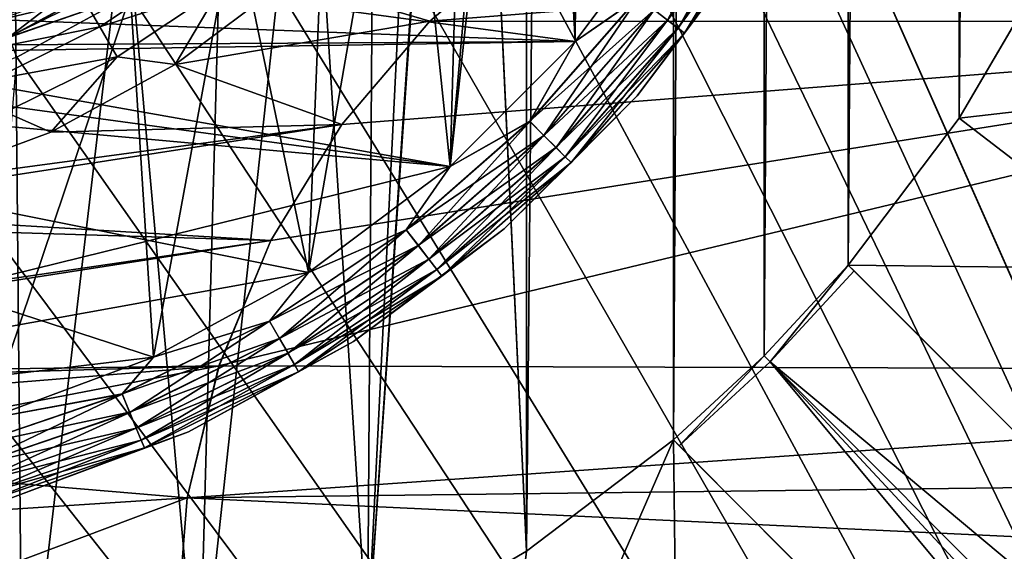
# Model space of a CAD drawing. Header units: metres. Extents: x -205 to 205, y -104 to 104.
# Tile 258 of 656: x -91.22 to -85.24, y -45.46 to -42.24. Entities that reach past the tile are written whole.
import ezdxf

# ---------------------------------------------------------------- set-up
doc = ezdxf.new("R2010")
doc.units = ezdxf.units.M
doc.layers.add('solid_01_2-CONSUMER_EHM_BOX_SW0001', color=7, linetype='CONTINUOUS')

msp = doc.modelspace()

# ---------------------------------------------------------------- linework, layer by layer
at = {"layer": 'solid_01_2-CONSUMER_EHM_BOX_SW0001'}
for points in [[(-200.010849, -74.958488), (-200.010773, 75.041512), (-0.010778, 75.04142)], [(-0.010849, -74.95858), (-200.010849, -74.958488), (-0.010778, 75.04142)], [(-88.001671, 37.540459, 75), (-76.416145, -63.561199, 75), (-76.402473, 63.637558, 75)], [(-88.129257, 45.539631, 63.099998), (-88.139046, -45.460751, 63.099998), (-88.512413, -37.459469, 63.099998)], [(-88.129257, 45.539631, 63.099998), (-87.237602, 44.865215, 63.099998), (-88.139046, -45.460751, 63.099998)], [(-87.237602, 44.865215, 63.099998), (-87.247238, -44.786526, 63.099998), (-88.139046, -45.460751, 63.099998)], [(-87.237602, 44.865215, 63.099998), (-86.686348, 44.355812, 63.099998), (-87.247238, -44.786526, 63.099998)], [(-86.695869, -44.277241, 63.099998), (-87.247238, -44.786526, 63.099998), (-86.686348, 44.355812, 63.099998)], [(-86.695869, -44.277241, 63.099998), (-86.686348, 44.355812, 63.099998), (-86.177017, 43.804478, 63.099998)], [(-86.695869, -44.277241, 63.099998), (-86.177017, 43.804478, 63.099998), (-86.186432, -43.726017, 63.099998)], [(-86.177017, 43.804478, 63.099998), (-85.502731, 42.912727, 63.099998), (-86.186432, -43.726017, 63.099998)], [(-85.502731, 42.912727, 63.099998), (-85.511948, -42.834408, 63.099998), (-86.186432, -43.726017, 63.099998)], [(-85.502731, 42.912727, 63.099998), (-84.938103, 41.948387, 63.099998), (-85.511948, -42.834408, 63.099998)], [(-88.012413, -37.459538, 46), (-87.831703, 42.450565, 46), (-87.843849, -42.369694, 46)], [(-87.843849, -42.369694, 46), (-87.831703, 42.450565, 46), (-87.189514, 41.591759, 46)], [(-84.938103, 41.948387, 63.099998), (-84.947113, -41.870193, 63.099998), (-85.511948, -42.834408, 63.099998)], [(-87.201408, -41.511066, 46), (-87.843849, -42.369694, 46), (-87.189514, 41.591759, 46)], [(-88.001671, 37.540459, 75), (-88.012413, -37.459538, 75), (-76.416145, -63.561199, 75)], [(-89.103424, -46.025314, 63.099998), (-88.576698, -38.250904, 63.099998), (-88.512413, -37.459469, 63.099998)], [(-89.103424, -46.025314, 63.099998), (-88.512413, -37.459469, 63.099998), (-88.139046, -45.460751, 63.099998)], [(-88.06736, -38.234272, 46), (-88.012413, -37.459538, 46), (-87.843849, -42.369694, 46)], [(-88.012413, -37.459538, 75), (-88.06736, -38.234272, 75), (-76.416145, -63.561199, 75)], [(-88.06736, -38.234272, 46), (-87.843849, -42.369694, 46), (-88.603088, -43.128716, 46)], [(-88.23317, -39.00135, 46), (-88.06736, -38.234272, 46), (-88.603088, -43.128716, 46)], [(-88.06736, -38.234272, 75), (-88.23317, -39.00135, 75), (-76.416145, -63.561199, 75)], [(-89.103424, -46.025314, 63.099998), (-88.757347, -39.004517, 63.099998), (-88.576698, -38.250904, 63.099998)], [(-89.103424, -46.025314, 63.099998), (-89.058708, -39.728828, 63.099998), (-88.757347, -39.004517, 63.099998)], [(-88.507744, -39.739826, 46), (-88.23317, -39.00135, 46), (-88.603088, -43.128716, 46)], [(-88.23317, -39.00135, 75), (-88.507744, -39.739826, 75), (-76.416145, -63.561199, 75)], [(-89.103424, -46.025314, 63.099998), (-89.467743, -40.398258, 63.099998), (-89.058708, -39.728828, 63.099998)], [(-88.884354, -40.430462, 46), (-88.507744, -39.739826, 46), (-88.603088, -43.128716, 46)], [(-88.507744, -39.739826, 75), (-88.884354, -40.430462, 75), (-76.416145, -63.561199, 75)], [(-90.127769, -46.472862, 63.099998), (-89.97818, -40.993992, 63.099998), (-89.467743, -40.398258, 63.099998)], [(-90.127769, -46.472862, 63.099998), (-89.467743, -40.398258, 63.099998), (-89.103424, -46.025314, 63.099998)], [(-88.884354, -40.430462, 46), (-88.603088, -43.128716, 46), (-89.461899, -43.770912, 46)], [(-89.355461, -41.060112, 46), (-88.884354, -40.430462, 46), (-89.461899, -43.770912, 46)], [(-88.884354, -40.430462, 75), (-89.355461, -41.060112, 75), (-76.416145, -63.561199, 75)], [(-90.127769, -46.472862, 63.099998), (-90.574059, -41.504257, 63.099998), (-89.97818, -40.993992, 63.099998)], [(-89.912239, -41.616726, 46), (-89.355461, -41.060112, 46), (-89.461899, -43.770912, 46)], [(-89.355461, -41.060112, 75), (-89.912239, -41.616726, 75), (-76.416145, -63.561199, 75)], [(-87.282303, -42.240696, 55.146633), (-87.36451, -42.177601, 55.067051), (-86.80117, -41.33477, 55.067051)], [(-87.282303, -42.240696, 46.146633), (-87.36451, -42.177601, 46.067051), (-86.80117, -41.33477, 46.067051)], [(-86.711433, -41.386593, 55.146633), (-87.282303, -42.240696, 55.146633), (-86.80117, -41.33477, 55.067051)], [(-86.711433, -41.386593, 46.146633), (-87.282303, -42.240696, 46.146633), (-86.80117, -41.33477, 46.067051)], [(-87.364868, -42.177326, 56.933208), (-87.2826, -42.240471, 56.853737), (-86.711754, -41.38641, 56.853737)], [(-87.364868, -42.177326, 47.933208), (-87.2826, -42.240471, 47.853737), (-86.711754, -41.38641, 47.853737)], [(-86.711754, -41.38641, 56.853737), (-87.2826, -42.240471, 56.853737), (-86.642845, -41.426208, 56.750114)], [(-86.711754, -41.38641, 47.853737), (-87.2826, -42.240471, 47.853737), (-86.642845, -41.426208, 47.750114)], [(-87.219261, -42.289085, 55.25034), (-87.282303, -42.240696, 55.146633), (-86.711433, -41.386593, 55.146633)], [(-87.219261, -42.289085, 46.25034), (-87.282303, -42.240696, 46.146633), (-86.711433, -41.386593, 46.146633)], [(-86.642616, -41.426338, 55.25034), (-87.219261, -42.289085, 55.25034), (-86.711433, -41.386593, 55.146633)], [(-86.642616, -41.426338, 46.25034), (-87.219261, -42.289085, 46.25034), (-86.711433, -41.386593, 46.146633)], [(-87.2826, -42.240471, 56.853737), (-87.219467, -42.288925, 56.750114), (-86.642845, -41.426208, 56.750114)], [(-87.2826, -42.240471, 47.853737), (-87.219467, -42.288925, 47.750114), (-86.642845, -41.426208, 47.750114)], [(-86.642845, -41.426208, 56.750114), (-87.219467, -42.288925, 56.750114), (-86.599533, -41.451221, 56.62941)], [(-86.642845, -41.426208, 47.750114), (-87.219467, -42.288925, 47.750114), (-86.599533, -41.451221, 47.62941)], [(-87.219467, -42.288925, 56.750114), (-87.179794, -42.319378, 56.62941), (-86.599533, -41.451221, 56.62941)], [(-87.219467, -42.288925, 47.750114), (-87.179794, -42.319378, 47.62941), (-86.599533, -41.451221, 47.62941)], [(-87.179688, -42.319462, 55.371098), (-87.219261, -42.289085, 55.25034), (-86.642616, -41.426338, 55.25034)], [(-87.179688, -42.319462, 46.371098), (-87.219261, -42.289085, 46.25034), (-86.642616, -41.426338, 46.25034)], [(-86.599533, -41.451221, 56.62941), (-87.179794, -42.319378, 56.62941), (-86.782997, -41.78484, 56.5)], [(-86.599533, -41.451221, 47.62941), (-87.179794, -42.319378, 47.62941), (-86.782997, -41.78484, 47.5)], [(-86.599419, -41.45129, 55.371098), (-87.179688, -42.319462, 55.371098), (-86.642616, -41.426338, 55.25034)], [(-86.599419, -41.45129, 46.371098), (-87.179688, -42.319462, 46.371098), (-86.642616, -41.426338, 46.25034)], [(-86.599419, -41.45129, 55.371098), (-86.782997, -41.78484, 55.5), (-87.179688, -42.319462, 55.371098)], [(-86.599419, -41.45129, 46.371098), (-86.782997, -41.78484, 46.5), (-87.179688, -42.319462, 46.371098)], [(-91.968353, -42.214363, 48), (-87.843849, -42.369694, 48), (-87.201408, -41.511066, 48)], [(-91.968353, -42.214363, 57), (-87.843849, -42.369694, 57), (-87.201408, -41.511066, 57)], [(-91.197601, -46.796974, 63.099998), (-91.243607, -41.913101, 63.099998), (-90.574059, -41.504257, 63.099998)], [(-87.201408, -41.511066, 55), (-87.843849, -42.369694, 55), (-91.242851, -41.913986, 55)], [(-91.197601, -46.796974, 63.099998), (-90.574059, -41.504257, 63.099998), (-90.127769, -46.472862, 63.099998)], [(-87.460655, -42.103802, 47.983097), (-87.201408, -41.511066, 48), (-87.843849, -42.369694, 48)], [(-87.460655, -42.103802, 56.983097), (-87.201408, -41.511066, 57), (-87.843849, -42.369694, 57)], [(-87.460258, -42.104107, 55.017036), (-87.843849, -42.369694, 55), (-87.201408, -41.511066, 55)], [(-87.460258, -42.104107, 46.017036), (-87.843849, -42.369694, 46), (-87.201408, -41.511066, 46)], [(-90.542023, -42.087662, 46), (-89.912239, -41.616726, 46), (-90.403862, -44.28421, 46)], [(-89.912239, -41.616726, 75), (-90.542023, -42.087662, 75), (-76.416145, -63.561199, 75)], [(-89.912239, -41.616726, 46), (-89.461899, -43.770912, 46), (-90.403862, -44.28421, 46)], [(-89.584953, -41.994724, 13.5), (-88.725357, -42.247078, 13.5), (-88.098137, -41.713108, 13.5)], [(-88.725388, -42.247112, 3.5), (-88.098892, -41.712189, 3.5), (-88.725357, -42.247078, 13.5)], [(-88.725388, -42.247112, 3.5), (-81.927116, -41.713097, 3.5), (-88.098892, -41.712189, 3.5)], [(-88.725388, -42.247112, 3.5), (-81.300781, -42.248188, 3.5), (-81.927116, -41.713097, 3.5)], [(-88.098892, -41.712189, 3.5), (-88.098137, -41.713108, 13.5), (-88.725357, -42.247078, 13.5)], [(-87.179794, -42.319378, 56.62941), (-87.467163, -42.698502, 56.5), (-86.782997, -41.78484, 56.5)], [(-86.782997, -41.78484, 55.5), (-86.782997, -41.78484, 56.5), (-87.467163, -42.698502, 56.5)], [(-87.467163, -42.698502, 55.5), (-86.782997, -41.78484, 55.5), (-87.467163, -42.698502, 56.5)], [(-87.179688, -42.319462, 55.371098), (-86.782997, -41.78484, 55.5), (-87.467163, -42.698502, 55.5)], [(-87.179794, -42.319378, 47.62941), (-87.467163, -42.698502, 47.5), (-86.782997, -41.78484, 47.5)], [(-86.782997, -41.78484, 46.5), (-86.782997, -41.78484, 47.5), (-87.467163, -42.698502, 47.5)], [(-87.467163, -42.698502, 46.5), (-86.782997, -41.78484, 46.5), (-87.467163, -42.698502, 47.5)], [(-87.179688, -42.319462, 46.371098), (-86.782997, -41.78484, 46.5), (-87.467163, -42.698502, 46.5)], [(-91.282082, -42.34433, 45.982964), (-91.332214, -42.234528, 45.932949), (-90.674736, -41.875645, 45.932949)], [(-90.609497, -41.977196, 45.982964), (-91.282082, -42.34433, 45.982964), (-90.674736, -41.875645, 45.932949)], [(-90.824554, -42.115788, 13.717749), (-90.729637, -42.280247, 13.598642), (-90.124115, -41.875774, 13.598642)], [(-90.124115, -41.875774, 13.598642), (-90.729637, -42.280247, 13.598642), (-89.995293, -42.043705, 13.524823)], [(-84.947113, -41.870193, 63.099998), (-84.947113, -41.870193, 69.5), (-85.511948, -42.834408, 69.5)], [(-83.646706, -42.621449, 69.5), (-85.511948, -42.834408, 69.5), (-84.947113, -41.870193, 69.5)], [(-85.511948, -42.834408, 63.099998), (-84.947113, -41.870193, 63.099998), (-85.511948, -42.834408, 69.5)], [(-92.297729, -46.993137, 63.099998), (-91.243607, -41.913101, 63.099998), (-91.197601, -46.796974, 63.099998)], [(-87.843849, -42.369694, 55), (-91.968353, -42.214359, 55), (-91.242851, -41.913986, 55)], [(-91.561729, -42.17001, 14.065914), (-91.516083, -42.280254, 13.87616), (-90.903831, -41.978436, 13.87616)], [(-90.903831, -41.978436, 13.87616), (-91.516083, -42.280254, 13.87616), (-90.824554, -42.115788, 13.717749)], [(-91.281876, -42.344791, 75.016899), (-90.609222, -41.977619, 75.016899), (-91.332024, -42.23494, 75.066788)], [(-90.609497, -41.977196, 45.982964), (-90.542023, -42.087662, 46), (-91.282082, -42.34433, 45.982964)], [(-91.281876, -42.344791, 75.016899), (-90.542023, -42.087662, 75), (-90.609222, -41.977619, 75.016899)], [(-89.584953, -41.994724, 13.5), (-90.271988, -42.508472, 13.5), (-88.725357, -42.247078, 13.5)], [(-89.995293, -42.043705, 13.524823), (-90.271988, -42.508472, 13.5), (-89.584953, -41.994724, 13.5)], [(-90.729637, -42.280247, 13.598642), (-90.62384, -42.463554, 13.524823), (-89.995293, -42.043705, 13.524823)], [(-89.995293, -42.043705, 13.524823), (-90.62384, -42.463554, 13.524823), (-90.271988, -42.508472, 13.5)], [(-91.516083, -42.280254, 13.87616), (-91.455421, -42.426781, 13.717749), (-90.824554, -42.115788, 13.717749)], [(-90.824554, -42.115788, 13.717749), (-91.455421, -42.426781, 13.717749), (-90.729637, -42.280247, 13.598642)], [(-90.542023, -42.087662, 46), (-90.403862, -44.28421, 46), (-91.410973, -44.658325, 46)], [(-91.232765, -42.464073, 46), (-90.542023, -42.087662, 46), (-91.410973, -44.658325, 46)], [(-91.282082, -42.34433, 45.982964), (-90.542023, -42.087662, 46), (-91.232765, -42.464073, 46)], [(-91.281876, -42.344791, 75.016899), (-91.232765, -42.464073, 75), (-90.542023, -42.087662, 75)], [(-90.542023, -42.087662, 75), (-91.232765, -42.464073, 75), (-76.416145, -63.561199, 75)], [(-87.460655, -42.103802, 47.983097), (-87.843849, -42.369694, 48), (-88.118729, -42.853973, 47.983097)], [(-87.460655, -42.103802, 56.983097), (-87.843849, -42.369694, 57), (-88.118729, -42.853973, 56.983097)], [(-87.460655, -42.103802, 56.983097), (-88.118729, -42.853973, 56.983097), (-87.364868, -42.177326, 56.933208)], [(-87.460655, -42.103802, 47.983097), (-88.118729, -42.853973, 47.983097), (-87.364868, -42.177326, 47.933208)], [(-87.460258, -42.104107, 55.017036), (-88.118378, -42.854332, 55.017036), (-87.843849, -42.369694, 55)], [(-88.033035, -42.939693, 55.067051), (-88.118378, -42.854332, 55.017036), (-87.460258, -42.104107, 55.017036)], [(-87.460258, -42.104107, 46.017036), (-88.118378, -42.854332, 46.017036), (-87.843849, -42.369694, 46)], [(-88.033035, -42.939693, 46.067051), (-88.118378, -42.854332, 46.017036), (-87.460258, -42.104107, 46.017036)], [(-87.36451, -42.177601, 55.067051), (-88.033035, -42.939693, 55.067051), (-87.460258, -42.104107, 55.017036)], [(-87.36451, -42.177601, 46.067051), (-88.033035, -42.939693, 46.067051), (-87.460258, -42.104107, 46.017036)], [(-88.118729, -42.853973, 56.983097), (-88.033356, -42.939373, 56.933208), (-87.364868, -42.177326, 56.933208)], [(-88.118729, -42.853973, 47.983097), (-88.033356, -42.939373, 47.933208), (-87.364868, -42.177326, 47.933208)], [(-87.364868, -42.177326, 56.933208), (-88.033356, -42.939373, 56.933208), (-87.2826, -42.240471, 56.853737)], [(-87.364868, -42.177326, 47.933208), (-88.033356, -42.939373, 47.933208), (-87.2826, -42.240471, 47.853737)], [(-87.95977, -43.012978, 55.146633), (-88.033035, -42.939693, 55.067051), (-87.36451, -42.177601, 55.067051)], [(-87.95977, -43.012978, 46.146633), (-88.033035, -42.939693, 46.067051), (-87.36451, -42.177601, 46.067051)], [(-87.282303, -42.240696, 55.146633), (-87.95977, -43.012978, 55.146633), (-87.36451, -42.177601, 55.067051)], [(-87.282303, -42.240696, 46.146633), (-87.95977, -43.012978, 46.146633), (-87.36451, -42.177601, 46.067051)], [(-87.843849, -42.369694, 55), (-92.730797, -42.397282, 55), (-91.968353, -42.214359, 55)], [(-91.968353, -42.214363, 48), (-92.730797, -42.397282, 48), (-87.843849, -42.369694, 48)], [(-91.968353, -42.214363, 57), (-92.730797, -42.397282, 57), (-87.843849, -42.369694, 57)], [(-90.271988, -42.508472, 13.5), (-89.259529, -42.874142, 13.5), (-88.725357, -42.247078, 13.5)], [(-90.006424, -44.336876, 3.5), (-79.179771, -44.369812, 3.5), (-81.300781, -42.248188, 3.5)], [(-90.006424, -44.336876, 3.5), (-81.300781, -42.248188, 3.5), (-89.691048, -43.575806, 3.5)], [(-89.691048, -43.575806, 3.5), (-81.300781, -42.248188, 3.5), (-89.260498, -42.873451, 3.5)], [(-89.260498, -42.873451, 3.5), (-81.300781, -42.248188, 3.5), (-88.725388, -42.247112, 3.5)], [(-89.260498, -42.873451, 3.5), (-88.725388, -42.247112, 3.5), (-89.259529, -42.874142, 13.5)], [(-88.725388, -42.247112, 3.5), (-88.725357, -42.247078, 13.5), (-89.259529, -42.874142, 13.5)], [(-88.033356, -42.939373, 56.933208), (-87.960037, -43.012714, 56.853737), (-87.2826, -42.240471, 56.853737)], [(-88.033356, -42.939373, 47.933208), (-87.960037, -43.012714, 47.853737), (-87.2826, -42.240471, 47.853737)], [(-87.2826, -42.240471, 56.853737), (-87.960037, -43.012714, 56.853737), (-87.219467, -42.288925, 56.750114)], [(-87.2826, -42.240471, 47.853737), (-87.960037, -43.012714, 47.853737), (-87.219467, -42.288925, 47.750114)], [(-87.903587, -43.06918, 55.25034), (-87.95977, -43.012978, 55.146633), (-87.282303, -42.240696, 55.146633)], [(-87.903587, -43.06918, 46.25034), (-87.95977, -43.012978, 46.146633), (-87.282303, -42.240696, 46.146633)], [(-87.219261, -42.289085, 55.25034), (-87.903587, -43.06918, 55.25034), (-87.282303, -42.240696, 55.146633)], [(-87.219261, -42.289085, 46.25034), (-87.903587, -43.06918, 46.25034), (-87.282303, -42.240696, 46.146633)], [(-91.455421, -42.426781, 13.717749), (-91.382774, -42.602226, 13.598642), (-90.729637, -42.280247, 13.598642)], [(-90.729637, -42.280247, 13.598642), (-91.382774, -42.602226, 13.598642), (-90.62384, -42.463554, 13.524823)], [(-87.960037, -43.012714, 56.853737), (-87.90377, -43.068996, 56.750114), (-87.219467, -42.288925, 56.750114)], [(-87.960037, -43.012714, 47.853737), (-87.90377, -43.068996, 47.750114), (-87.219467, -42.288925, 47.750114)], [(-87.219467, -42.288925, 56.750114), (-87.90377, -43.068996, 56.750114), (-87.179794, -42.319378, 56.62941)], [(-87.219467, -42.288925, 47.750114), (-87.90377, -43.068996, 47.750114), (-87.179794, -42.319378, 47.62941)], [(-87.868317, -43.104462, 55.371098), (-87.903587, -43.06918, 55.25034), (-87.219261, -42.289085, 55.25034)], [(-87.868317, -43.104462, 46.371098), (-87.903587, -43.06918, 46.25034), (-87.219261, -42.289085, 46.25034)], [(-87.179688, -42.319462, 55.371098), (-87.868317, -43.104462, 55.371098), (-87.219261, -42.289085, 55.25034)], [(-87.179688, -42.319462, 46.371098), (-87.868317, -43.104462, 46.371098), (-87.219261, -42.289085, 46.25034)], [(-93.513123, -42.458752, 48), (-88.603088, -43.128716, 48), (-87.843849, -42.369694, 48)], [(-92.730797, -42.397282, 48), (-93.513123, -42.458752, 48), (-87.843849, -42.369694, 48)], [(-93.513123, -42.458752, 57), (-88.603088, -43.128716, 57), (-87.843849, -42.369694, 57)], [(-92.730797, -42.397282, 57), (-93.513123, -42.458752, 57), (-87.843849, -42.369694, 57)], [(-87.843849, -42.369694, 55), (-88.603088, -43.128716, 55), (-92.730797, -42.397282, 55)], [(-88.118729, -42.853973, 47.983097), (-87.843849, -42.369694, 48), (-88.603088, -43.128716, 48)], [(-88.118729, -42.853973, 56.983097), (-87.843849, -42.369694, 57), (-88.603088, -43.128716, 57)], [(-88.118378, -42.854332, 55.017036), (-88.603088, -43.128716, 55), (-87.843849, -42.369694, 55)], [(-88.118378, -42.854332, 46.017036), (-88.603088, -43.128716, 46), (-87.843849, -42.369694, 46)], [(-87.90377, -43.068996, 56.750114), (-87.868408, -43.104366, 56.62941), (-87.179794, -42.319378, 56.62941)], [(-87.90377, -43.068996, 47.750114), (-87.868408, -43.104366, 47.62941), (-87.179794, -42.319378, 47.62941)], [(-87.179794, -42.319378, 56.62941), (-87.868408, -43.104366, 56.62941), (-87.467163, -42.698502, 56.5)], [(-87.179794, -42.319378, 47.62941), (-87.868408, -43.104366, 47.62941), (-87.467163, -42.698502, 47.5)], [(-87.179688, -42.319462, 55.371098), (-87.467163, -42.698502, 55.5), (-87.868317, -43.104462, 55.371098)], [(-87.179688, -42.319462, 46.371098), (-87.467163, -42.698502, 46.5), (-87.868317, -43.104462, 46.371098)], [(-88.603088, -43.128716, 55), (-93.513123, -42.458752, 55), (-92.730797, -42.397282, 55)], [(-93.513123, -42.458752, 48), (-96.035278, -44.958389, 48), (-88.603088, -43.128716, 48)], [(-93.513123, -42.458752, 57), (-96.035278, -44.958389, 57), (-88.603088, -43.128716, 57)], [(-88.603088, -43.128716, 55), (-96.013107, -42.458393, 55), (-93.513123, -42.458752, 55)], [(-90.403862, -44.28421, 55), (-91.410973, -44.658325, 55), (-96.013107, -42.458393, 55)], [(-89.461899, -43.770912, 55), (-90.403862, -44.28421, 55), (-96.013107, -42.458393, 55)], [(-88.603088, -43.128716, 55), (-89.461899, -43.770912, 55), (-96.013107, -42.458393, 55)], [(-91.232765, -42.464073, 75), (-91.971321, -42.738434, 75), (-76.416145, -63.561199, 75)], [(-91.382774, -42.602226, 13.598642), (-91.301811, -42.797771, 13.524823), (-90.62384, -42.463554, 13.524823)], [(-90.62384, -42.463554, 13.524823), (-91.301811, -42.797771, 13.524823), (-91.025528, -42.919102, 13.5)], [(-90.62384, -42.463554, 13.524823), (-91.025528, -42.919102, 13.5), (-90.271988, -42.508472, 13.5)], [(-90.271988, -42.508472, 13.5), (-91.025528, -42.919102, 13.5), (-89.259529, -42.874142, 13.5)], [(-83.646706, -42.621449, 69.5), (-84.319855, -43.749496, 69.5), (-85.511948, -42.834408, 69.5)], [(-170.055008, -42.727257, 75), (-185.61615, -63.545567, 75), (-76.416145, -63.561199, 75)], [(-169.287933, -42.893063, 75), (-170.055008, -42.727257, 75), (-76.416145, -63.561199, 75)], [(-87.868408, -43.104366, 56.62941), (-88.274391, -43.505497, 56.5), (-87.467163, -42.698502, 56.5)], [(-87.467163, -42.698502, 55.5), (-87.467163, -42.698502, 56.5), (-88.274391, -43.505497, 56.5)], [(-88.274391, -43.505497, 55.5), (-87.467163, -42.698502, 55.5), (-88.274391, -43.505497, 56.5)], [(-87.868317, -43.104462, 55.371098), (-87.467163, -42.698502, 55.5), (-88.274391, -43.505497, 55.5)], [(-87.868408, -43.104366, 47.62941), (-88.274391, -43.505497, 47.5), (-87.467163, -42.698502, 47.5)], [(-87.467163, -42.698502, 46.5), (-87.467163, -42.698502, 47.5), (-88.274391, -43.505497, 47.5)], [(-88.274391, -43.505497, 46.5), (-87.467163, -42.698502, 46.5), (-88.274391, -43.505497, 47.5)], [(-87.868317, -43.104462, 46.371098), (-87.467163, -42.698502, 46.5), (-88.274391, -43.505497, 46.5)], [(-91.971321, -42.738434, 75), (-92.738449, -42.904022, 75), (-76.416145, -63.561199, 75)], [(-91.301811, -42.797771, 13.524823), (-91.831223, -43.218407, 13.5), (-91.025528, -42.919102, 13.5)], [(-85.511948, -42.834408, 63.099998), (-86.186432, -43.726017, 69.5), (-86.186432, -43.726017, 63.099998)], [(-85.511948, -42.834408, 63.099998), (-85.511948, -42.834408, 69.5), (-86.186432, -43.726017, 69.5)], [(-84.319855, -43.749496, 69.5), (-86.186432, -43.726017, 69.5), (-85.511948, -42.834408, 69.5)], [(-168.513199, -42.948013, 75), (-169.287933, -42.893063, 75), (-76.416145, -63.561199, 75)], [(-92.738449, -42.904022, 75), (-93.513199, -42.958752, 75), (-76.416145, -63.561199, 75)], [(-92.668091, -43.399048, 13.5), (-89.691048, -43.575806, 13.5), (-89.259529, -42.874142, 13.5)], [(-91.831223, -43.218407, 13.5), (-92.668091, -43.399048, 13.5), (-89.259529, -42.874142, 13.5)], [(-91.025528, -42.919102, 13.5), (-91.831223, -43.218407, 13.5), (-89.259529, -42.874142, 13.5)], [(-89.260498, -42.873451, 3.5), (-89.259529, -42.874142, 13.5), (-89.691048, -43.575806, 13.5)], [(-89.691048, -43.575806, 3.5), (-89.260498, -42.873451, 3.5), (-89.691048, -43.575806, 13.5)], [(-88.118729, -42.853973, 47.983097), (-88.603088, -43.128716, 48), (-88.869095, -43.511833, 47.983097)], [(-88.118729, -42.853973, 56.983097), (-88.603088, -43.128716, 57), (-88.869095, -43.511833, 56.983097)], [(-88.118729, -42.853973, 56.983097), (-88.869095, -43.511833, 56.983097), (-88.033356, -42.939373, 56.933208)], [(-88.118729, -42.853973, 47.983097), (-88.869095, -43.511833, 47.983097), (-88.033356, -42.939373, 47.933208)], [(-88.118378, -42.854332, 55.017036), (-88.868782, -43.512234, 55.017036), (-88.603088, -43.128716, 55)], [(-88.795319, -43.608006, 55.067051), (-88.868782, -43.512234, 55.017036), (-88.118378, -42.854332, 55.017036)], [(-88.118378, -42.854332, 46.017036), (-88.868782, -43.512234, 46.017036), (-88.603088, -43.128716, 46)], [(-88.795319, -43.608006, 46.067051), (-88.868782, -43.512234, 46.017036), (-88.118378, -42.854332, 46.017036)], [(-88.033035, -42.939693, 55.067051), (-88.795319, -43.608006, 55.067051), (-88.118378, -42.854332, 55.017036)], [(-88.033035, -42.939693, 46.067051), (-88.795319, -43.608006, 46.067051), (-88.118378, -42.854332, 46.017036)], [(-93.513199, -42.958752, 75), (-168.513199, -42.948013, 75), (-76.416145, -63.561199, 75)], [(-88.869095, -43.511833, 56.983097), (-88.795593, -43.607647, 56.933208), (-88.033356, -42.939373, 56.933208)], [(-88.869095, -43.511833, 47.983097), (-88.795593, -43.607647, 47.933208), (-88.033356, -42.939373, 47.933208)], [(-88.033356, -42.939373, 56.933208), (-88.795593, -43.607647, 56.933208), (-87.960037, -43.012714, 56.853737)], [(-88.033356, -42.939373, 47.933208), (-88.795593, -43.607647, 47.933208), (-87.960037, -43.012714, 47.853737)], [(-88.732246, -43.690224, 55.146633), (-88.795319, -43.608006, 55.067051), (-88.033035, -42.939693, 55.067051)], [(-88.732246, -43.690224, 46.146633), (-88.795319, -43.608006, 46.067051), (-88.033035, -42.939693, 46.067051)], [(-87.95977, -43.012978, 55.146633), (-88.732246, -43.690224, 55.146633), (-88.033035, -42.939693, 55.067051)], [(-87.95977, -43.012978, 46.146633), (-88.732246, -43.690224, 46.146633), (-88.033035, -42.939693, 46.067051)], [(-88.795593, -43.607647, 56.933208), (-88.732475, -43.68993, 56.853737), (-87.960037, -43.012714, 56.853737)], [(-88.795593, -43.607647, 47.933208), (-88.732475, -43.68993, 47.853737), (-87.960037, -43.012714, 47.853737)], [(-87.960037, -43.012714, 56.853737), (-88.732475, -43.68993, 56.853737), (-87.90377, -43.068996, 56.750114)], [(-87.960037, -43.012714, 47.853737), (-88.732475, -43.68993, 47.853737), (-87.90377, -43.068996, 47.750114)], [(-88.683876, -43.753281, 55.25034), (-88.732246, -43.690224, 55.146633), (-87.95977, -43.012978, 55.146633)], [(-88.683876, -43.753281, 46.25034), (-88.732246, -43.690224, 46.146633), (-87.95977, -43.012978, 46.146633)], [(-87.903587, -43.06918, 55.25034), (-88.683876, -43.753281, 55.25034), (-87.95977, -43.012978, 55.146633)], [(-87.903587, -43.06918, 46.25034), (-88.683876, -43.753281, 46.25034), (-87.95977, -43.012978, 46.146633)], [(-88.732475, -43.68993, 56.853737), (-88.684036, -43.753075, 56.750114), (-87.90377, -43.068996, 56.750114)], [(-88.732475, -43.68993, 47.853737), (-88.684036, -43.753075, 47.750114), (-87.90377, -43.068996, 47.750114)], [(-87.90377, -43.068996, 56.750114), (-88.684036, -43.753075, 56.750114), (-87.868408, -43.104366, 56.62941)], [(-87.90377, -43.068996, 47.750114), (-88.684036, -43.753075, 47.750114), (-87.868408, -43.104366, 47.62941)], [(-88.653511, -43.792866, 55.371098), (-88.683876, -43.753281, 55.25034), (-87.903587, -43.06918, 55.25034)], [(-88.653511, -43.792866, 46.371098), (-88.683876, -43.753281, 46.25034), (-87.903587, -43.06918, 46.25034)], [(-87.868317, -43.104462, 55.371098), (-88.653511, -43.792866, 55.371098), (-87.903587, -43.06918, 55.25034)], [(-87.868317, -43.104462, 46.371098), (-88.653511, -43.792866, 46.371098), (-87.903587, -43.06918, 46.25034)], [(-96.035278, -44.958389, 48), (-89.461899, -43.770912, 48), (-88.603088, -43.128716, 48)], [(-96.035278, -44.958389, 57), (-89.461899, -43.770912, 57), (-88.603088, -43.128716, 57)], [(-88.869095, -43.511833, 47.983097), (-88.603088, -43.128716, 48), (-89.461899, -43.770912, 48)], [(-88.869095, -43.511833, 56.983097), (-88.603088, -43.128716, 57), (-89.461899, -43.770912, 57)], [(-88.868782, -43.512234, 55.017036), (-89.461899, -43.770912, 55), (-88.603088, -43.128716, 55)], [(-88.868782, -43.512234, 46.017036), (-89.461899, -43.770912, 46), (-88.603088, -43.128716, 46)], [(-88.684036, -43.753075, 56.750114), (-88.653595, -43.792759, 56.62941), (-87.868408, -43.104366, 56.62941)], [(-88.684036, -43.753075, 47.750114), (-88.653595, -43.792759, 47.62941), (-87.868408, -43.104366, 47.62941)], [(-87.868408, -43.104366, 56.62941), (-88.653595, -43.792759, 56.62941), (-88.274391, -43.505497, 56.5)], [(-87.868408, -43.104366, 47.62941), (-88.653595, -43.792759, 47.62941), (-88.274391, -43.505497, 47.5)], [(-87.868317, -43.104462, 55.371098), (-88.274391, -43.505497, 55.5), (-88.653511, -43.792866, 55.371098)], [(-87.868317, -43.104462, 46.371098), (-88.274391, -43.505497, 46.5), (-88.653511, -43.792866, 46.371098)], [(-92.668091, -43.399048, 13.5), (-93.513268, -43.458752, 13.5), (-89.691048, -43.575806, 13.5)], [(-95.736809, -44.464588, 13.5), (-89.691048, -43.575806, 13.5), (-93.513268, -43.458752, 13.5)], [(-88.653595, -43.792759, 56.62941), (-89.188248, -44.1894, 56.5), (-88.274391, -43.505497, 56.5)], [(-88.274391, -43.505497, 55.5), (-88.274391, -43.505497, 56.5), (-89.188248, -44.1894, 56.5)], [(-89.188248, -44.1894, 55.5), (-88.274391, -43.505497, 55.5), (-89.188248, -44.1894, 56.5)], [(-88.653511, -43.792866, 55.371098), (-88.274391, -43.505497, 55.5), (-89.188248, -44.1894, 55.5)], [(-88.653595, -43.792759, 47.62941), (-89.188248, -44.1894, 47.5), (-88.274391, -43.505497, 47.5)], [(-88.274391, -43.505497, 46.5), (-88.274391, -43.505497, 47.5), (-89.188248, -44.1894, 47.5)], [(-89.188248, -44.1894, 46.5), (-88.274391, -43.505497, 46.5), (-89.188248, -44.1894, 47.5)], [(-88.653511, -43.792866, 46.371098), (-88.274391, -43.505497, 46.5), (-89.188248, -44.1894, 46.5)], [(-88.869095, -43.511833, 47.983097), (-89.461899, -43.770912, 48), (-89.698906, -44.06612, 47.983097)], [(-88.869095, -43.511833, 56.983097), (-89.461899, -43.770912, 57), (-89.698906, -44.06612, 56.983097)], [(-88.869095, -43.511833, 56.983097), (-89.698906, -44.06612, 56.983097), (-88.795593, -43.607647, 56.933208)], [(-88.869095, -43.511833, 47.983097), (-89.698906, -44.06612, 47.983097), (-88.795593, -43.607647, 47.933208)], [(-88.868782, -43.512234, 55.017036), (-89.698654, -44.066559, 55.017036), (-89.461899, -43.770912, 55)], [(-89.638313, -44.171101, 55.067051), (-89.698654, -44.066559, 55.017036), (-88.868782, -43.512234, 55.017036)], [(-88.868782, -43.512234, 46.017036), (-89.698654, -44.066559, 46.017036), (-89.461899, -43.770912, 46)], [(-89.638313, -44.171101, 46.067051), (-89.698654, -44.066559, 46.017036), (-88.868782, -43.512234, 46.017036)], [(-88.795319, -43.608006, 55.067051), (-89.638313, -44.171101, 55.067051), (-88.868782, -43.512234, 55.017036)], [(-88.795319, -43.608006, 46.067051), (-89.638313, -44.171101, 46.067051), (-88.868782, -43.512234, 46.017036)], [(-95.736809, -44.464588, 13.5), (-95.025017, -44.408535, 13.5), (-89.691048, -43.575806, 13.5)], [(-95.025017, -44.408535, 13.5), (-90.005295, -44.337246, 13.5), (-89.691048, -43.575806, 13.5)], [(-90.006424, -44.336876, 3.5), (-89.691048, -43.575806, 3.5), (-90.005295, -44.337246, 13.5)], [(-89.691048, -43.575806, 3.5), (-89.691048, -43.575806, 13.5), (-90.005295, -44.337246, 13.5)], [(-89.698906, -44.06612, 56.983097), (-89.638542, -44.170708, 56.933208), (-88.795593, -43.607647, 56.933208)], [(-89.698906, -44.06612, 47.983097), (-89.638542, -44.170708, 47.933208), (-88.795593, -43.607647, 47.933208)], [(-88.795593, -43.607647, 56.933208), (-89.638542, -44.170708, 56.933208), (-88.732475, -43.68993, 56.853737)], [(-88.795593, -43.607647, 47.933208), (-89.638542, -44.170708, 47.933208), (-88.732475, -43.68993, 47.853737)], [(-89.586517, -44.260849, 55.146633), (-89.638313, -44.171101, 55.067051), (-88.795319, -43.608006, 55.067051)], [(-89.586517, -44.260849, 46.146633), (-89.638313, -44.171101, 46.067051), (-88.795319, -43.608006, 46.067051)], [(-88.732246, -43.690224, 55.146633), (-89.586517, -44.260849, 55.146633), (-88.795319, -43.608006, 55.067051)], [(-88.732246, -43.690224, 46.146633), (-89.586517, -44.260849, 46.146633), (-88.795319, -43.608006, 46.067051)], [(-89.638542, -44.170708, 56.933208), (-89.5867, -44.260529, 56.853737), (-88.732475, -43.68993, 56.853737)], [(-89.638542, -44.170708, 47.933208), (-89.5867, -44.260529, 47.853737), (-88.732475, -43.68993, 47.853737)], [(-88.732475, -43.68993, 56.853737), (-89.5867, -44.260529, 56.853737), (-88.684036, -43.753075, 56.750114)], [(-88.732475, -43.68993, 47.853737), (-89.5867, -44.260529, 47.853737), (-88.684036, -43.753075, 47.750114)], [(-89.546791, -44.329681, 55.25034), (-89.586517, -44.260849, 55.146633), (-88.732246, -43.690224, 55.146633)], [(-89.546791, -44.329681, 46.25034), (-89.586517, -44.260849, 46.146633), (-88.732246, -43.690224, 46.146633)], [(-88.683876, -43.753281, 55.25034), (-89.546791, -44.329681, 55.25034), (-88.732246, -43.690224, 55.146633)], [(-88.683876, -43.753281, 46.25034), (-89.546791, -44.329681, 46.25034), (-88.732246, -43.690224, 46.146633)], [(-86.660248, -44.31287, 63.120499), (-86.695869, -44.277241, 63.099998), (-86.186432, -43.726017, 63.099998)], [(-86.660248, -44.31287, 63.120499), (-86.186432, -43.726017, 63.099998), (-86.150696, -43.761757, 63.120499)], [(-85.123055, -44.789696, 69.5), (-86.186432, -43.726017, 63.099998), (-86.186432, -43.726017, 69.5)], [(-84.319855, -43.749496, 69.5), (-85.123055, -44.789696, 69.5), (-86.186432, -43.726017, 69.5)], [(-86.150696, -43.761757, 63.120499), (-86.186432, -43.726017, 63.099998), (-85.123055, -44.789696, 69.5)], [(-96.035278, -44.958389, 48), (-90.403862, -44.28421, 48), (-89.461899, -43.770912, 48)], [(-96.035278, -44.958389, 57), (-90.403862, -44.28421, 57), (-89.461899, -43.770912, 57)], [(-89.698906, -44.06612, 47.983097), (-89.461899, -43.770912, 48), (-90.403862, -44.28421, 48)], [(-89.698906, -44.06612, 56.983097), (-89.461899, -43.770912, 57), (-90.403862, -44.28421, 57)], [(-89.698654, -44.066559, 55.017036), (-90.403862, -44.28421, 55), (-89.461899, -43.770912, 55)], [(-89.698654, -44.066559, 46.017036), (-90.403862, -44.28421, 46), (-89.461899, -43.770912, 46)], [(-89.5867, -44.260529, 56.853737), (-89.546921, -44.329453, 56.750114), (-88.684036, -43.753075, 56.750114)], [(-89.5867, -44.260529, 47.853737), (-89.546921, -44.329453, 47.750114), (-88.684036, -43.753075, 47.750114)], [(-88.684036, -43.753075, 56.750114), (-89.546921, -44.329453, 56.750114), (-88.653595, -43.792759, 56.62941)], [(-88.684036, -43.753075, 47.750114), (-89.546921, -44.329453, 47.750114), (-88.653595, -43.792759, 47.62941)], [(-89.546921, -44.329453, 56.750114), (-89.521919, -44.372772, 56.62941), (-88.653595, -43.792759, 56.62941)], [(-89.546921, -44.329453, 47.750114), (-89.521919, -44.372772, 47.62941), (-88.653595, -43.792759, 47.62941)], [(-89.521851, -44.372887, 55.371098), (-89.546791, -44.329681, 55.25034), (-88.683876, -43.753281, 55.25034)], [(-89.521851, -44.372887, 46.371098), (-89.546791, -44.329681, 46.25034), (-88.683876, -43.753281, 46.25034)], [(-88.653595, -43.792759, 56.62941), (-89.521919, -44.372772, 56.62941), (-89.188248, -44.1894, 56.5)], [(-88.653595, -43.792759, 47.62941), (-89.521919, -44.372772, 47.62941), (-89.188248, -44.1894, 47.5)], [(-88.653511, -43.792866, 55.371098), (-89.521851, -44.372887, 55.371098), (-88.683876, -43.753281, 55.25034)], [(-88.653511, -43.792866, 46.371098), (-89.521851, -44.372887, 46.371098), (-88.683876, -43.753281, 46.25034)], [(-88.653511, -43.792866, 55.371098), (-89.188248, -44.1894, 55.5), (-89.521851, -44.372887, 55.371098)], [(-88.653511, -43.792866, 46.371098), (-89.188248, -44.1894, 46.5), (-89.521851, -44.372887, 46.371098)], [(-86.660248, -44.31287, 63.120499), (-86.150696, -43.761757, 63.120499), (-80.223465, -49.690689, 65.447258)], [(-80.223465, -49.690689, 65.447258), (-86.150696, -43.761757, 63.120499), (-85.123055, -44.789696, 69.5)], [(-89.698906, -44.06612, 47.983097), (-90.403862, -44.28421, 48), (-90.593964, -44.507359, 47.983097)], [(-89.698906, -44.06612, 56.983097), (-90.403862, -44.28421, 57), (-90.593964, -44.507359, 56.983097)], [(-89.698906, -44.06612, 56.983097), (-90.593964, -44.507359, 56.983097), (-89.638542, -44.170708, 56.933208)], [(-89.698906, -44.06612, 47.983097), (-90.593964, -44.507359, 47.983097), (-89.638542, -44.170708, 47.933208)], [(-89.698654, -44.066559, 55.017036), (-90.593773, -44.507824, 55.017036), (-90.403862, -44.28421, 55)], [(-90.547592, -44.619347, 55.067051), (-90.593773, -44.507824, 55.017036), (-89.698654, -44.066559, 55.017036)], [(-89.698654, -44.066559, 46.017036), (-90.593773, -44.507824, 46.017036), (-90.403862, -44.28421, 46)], [(-90.547592, -44.619347, 46.067051), (-90.593773, -44.507824, 46.017036), (-89.698654, -44.066559, 46.017036)], [(-89.638313, -44.171101, 55.067051), (-90.547592, -44.619347, 55.067051), (-89.698654, -44.066559, 55.017036)], [(-89.638313, -44.171101, 46.067051), (-90.547592, -44.619347, 46.067051), (-89.698654, -44.066559, 46.017036)], [(-90.593964, -44.507359, 56.983097), (-90.547768, -44.618927, 56.933208), (-89.638542, -44.170708, 56.933208)], [(-90.593964, -44.507359, 47.983097), (-90.547768, -44.618927, 47.933208), (-89.638542, -44.170708, 47.933208)], [(-89.638542, -44.170708, 56.933208), (-90.547768, -44.618927, 56.933208), (-89.5867, -44.260529, 56.853737)], [(-89.638542, -44.170708, 47.933208), (-90.547768, -44.618927, 47.933208), (-89.5867, -44.260529, 47.853737)], [(-90.50795, -44.715088, 55.146633), (-90.547592, -44.619347, 55.067051), (-89.638313, -44.171101, 55.067051)], [(-90.50795, -44.715088, 46.146633), (-90.547592, -44.619347, 46.067051), (-89.638313, -44.171101, 46.067051)], [(-89.586517, -44.260849, 55.146633), (-90.50795, -44.715088, 55.146633), (-89.638313, -44.171101, 55.067051)], [(-89.586517, -44.260849, 46.146633), (-90.50795, -44.715088, 46.146633), (-89.638313, -44.171101, 46.067051)], [(-89.521919, -44.372772, 56.62941), (-90.190132, -44.736282, 56.5), (-89.188248, -44.1894, 56.5)], [(-89.188248, -44.1894, 55.5), (-89.188248, -44.1894, 56.5), (-90.190132, -44.736282, 56.5)], [(-90.190132, -44.736282, 55.5), (-89.188248, -44.1894, 55.5), (-90.190132, -44.736282, 56.5)], [(-89.521851, -44.372887, 55.371098), (-89.188248, -44.1894, 55.5), (-90.190132, -44.736282, 55.5)], [(-89.521919, -44.372772, 47.62941), (-90.190132, -44.736282, 47.5), (-89.188248, -44.1894, 47.5)], [(-89.188248, -44.1894, 46.5), (-89.188248, -44.1894, 47.5), (-90.190132, -44.736282, 47.5)], [(-90.190132, -44.736282, 46.5), (-89.188248, -44.1894, 46.5), (-90.190132, -44.736282, 47.5)], [(-89.521851, -44.372887, 46.371098), (-89.188248, -44.1894, 46.5), (-90.190132, -44.736282, 46.5)], [(-96.035278, -44.958389, 48), (-91.410973, -44.658325, 48), (-90.403862, -44.28421, 48)], [(-96.035278, -44.958389, 57), (-91.410973, -44.658325, 57), (-90.403862, -44.28421, 57)], [(-90.593964, -44.507359, 47.983097), (-90.403862, -44.28421, 48), (-91.410973, -44.658325, 48)], [(-90.593964, -44.507359, 56.983097), (-90.403862, -44.28421, 57), (-91.410973, -44.658325, 57)], [(-90.593773, -44.507824, 55.017036), (-91.410973, -44.658325, 55), (-90.403862, -44.28421, 55)], [(-90.593773, -44.507824, 46.017036), (-91.410973, -44.658325, 46), (-90.403862, -44.28421, 46)], [(-90.547768, -44.618927, 56.933208), (-90.508095, -44.714748, 56.853737), (-89.5867, -44.260529, 56.853737)], [(-90.547768, -44.618927, 47.933208), (-90.508095, -44.714748, 47.853737), (-89.5867, -44.260529, 47.853737)], [(-89.5867, -44.260529, 56.853737), (-90.508095, -44.714748, 56.853737), (-89.546921, -44.329453, 56.750114)], [(-89.5867, -44.260529, 47.853737), (-90.508095, -44.714748, 47.853737), (-89.546921, -44.329453, 47.750114)], [(-90.477554, -44.788517, 55.25034), (-90.50795, -44.715088, 55.146633), (-89.586517, -44.260849, 55.146633)], [(-90.477554, -44.788517, 46.25034), (-90.50795, -44.715088, 46.146633), (-89.586517, -44.260849, 46.146633)], [(-89.546791, -44.329681, 55.25034), (-90.477554, -44.788517, 55.25034), (-89.586517, -44.260849, 55.146633)], [(-89.546791, -44.329681, 46.25034), (-90.477554, -44.788517, 46.25034), (-89.586517, -44.260849, 46.146633)], [(-87.247238, -44.786526, 63.099998), (-86.695869, -44.277241, 63.099998), (-87.21151, -44.822266, 63.120499)], [(-86.660248, -44.31287, 63.120499), (-87.21151, -44.822266, 63.120499), (-86.695869, -44.277241, 63.099998)], [(-95.025017, -44.408535, 13.5), (-94.31321, -44.464527, 13.5), (-90.005295, -44.337246, 13.5)], [(-94.31321, -44.464527, 13.5), (-93.618935, -44.631184, 13.5), (-90.005295, -44.337246, 13.5)], [(-93.618935, -44.631184, 13.5), (-92.959274, -44.9044, 13.5), (-90.005295, -44.337246, 13.5)], [(-92.959274, -44.9044, 13.5), (-90.198868, -45.137917, 13.5), (-90.005295, -44.337246, 13.5)], [(-90.508095, -44.714748, 56.853737), (-90.477654, -44.788273, 56.750114), (-89.546921, -44.329453, 56.750114)], [(-90.508095, -44.714748, 47.853737), (-90.477654, -44.788273, 47.750114), (-89.546921, -44.329453, 47.750114)], [(-89.546921, -44.329453, 56.750114), (-90.477654, -44.788273, 56.750114), (-89.521919, -44.372772, 56.62941)], [(-89.546921, -44.329453, 47.750114), (-90.477654, -44.788273, 47.750114), (-89.521919, -44.372772, 47.62941)], [(-90.458466, -44.83461, 55.371098), (-90.477554, -44.788517, 55.25034), (-89.546791, -44.329681, 55.25034)], [(-90.458466, -44.83461, 46.371098), (-90.477554, -44.788517, 46.25034), (-89.546791, -44.329681, 46.25034)], [(-89.521851, -44.372887, 55.371098), (-90.458466, -44.83461, 55.371098), (-89.546791, -44.329681, 55.25034)], [(-89.521851, -44.372887, 46.371098), (-90.458466, -44.83461, 46.371098), (-89.546791, -44.329681, 46.25034)], [(-90.198868, -45.13792, 3.5), (-79.179771, -44.369812, 3.5), (-90.006424, -44.336876, 3.5)], [(-90.006424, -44.336876, 3.5), (-90.005295, -44.337246, 13.5), (-90.198868, -45.137917, 13.5)], [(-90.198868, -45.13792, 3.5), (-90.006424, -44.336876, 3.5), (-90.198868, -45.137917, 13.5)], [(-86.660248, -44.31287, 63.120499), (-81.338455, -50.697006, 65.42598), (-87.21151, -44.822266, 63.120499)], [(-86.660248, -44.31287, 63.120499), (-72.24424, -59.793827, 69), (-81.338455, -50.697006, 65.42598)], [(-86.660248, -44.31287, 63.120499), (-71.707352, -59.27005, 69), (-72.24424, -59.793827, 69)], [(-86.660248, -44.31287, 63.120499), (-80.223465, -49.690689, 65.447258), (-71.707352, -59.27005, 69)], [(-90.477654, -44.788273, 56.750114), (-90.458519, -44.834484, 56.62941), (-89.521919, -44.372772, 56.62941)], [(-90.477654, -44.788273, 47.750114), (-90.458519, -44.834484, 47.62941), (-89.521919, -44.372772, 47.62941)], [(-89.521919, -44.372772, 56.62941), (-90.458519, -44.834484, 56.62941), (-90.190132, -44.736282, 56.5)], [(-89.521919, -44.372772, 47.62941), (-90.458519, -44.834484, 47.62941), (-90.190132, -44.736282, 47.5)], [(-89.521851, -44.372887, 55.371098), (-90.190132, -44.736282, 55.5), (-90.458466, -44.83461, 55.371098)], [(-89.521851, -44.372887, 46.371098), (-90.190132, -44.736282, 46.5), (-90.458466, -44.83461, 46.371098)], [(-90.198868, -45.13792, 3.5), (-78.644844, -44.996307, 3.5), (-79.179771, -44.369812, 3.5)], [(-90.593964, -44.507359, 47.983097), (-91.410973, -44.658325, 48), (-91.538956, -44.827988, 47.983097)], [(-90.593964, -44.507359, 56.983097), (-91.410973, -44.658325, 57), (-91.538956, -44.827988, 56.983097)], [(-90.593964, -44.507359, 56.983097), (-91.538956, -44.827988, 56.983097), (-90.547768, -44.618927, 56.933208)], [(-90.593964, -44.507359, 47.983097), (-91.538956, -44.827988, 47.983097), (-90.547768, -44.618927, 47.933208)], [(-90.593773, -44.507824, 55.017036), (-91.538826, -44.828476, 55.017036), (-91.410973, -44.658325, 55)], [(-91.507607, -44.945072, 55.067051), (-91.538826, -44.828476, 55.017036), (-90.593773, -44.507824, 55.017036)], [(-90.593773, -44.507824, 46.017036), (-91.538826, -44.828476, 46.017036), (-91.410973, -44.658325, 46)], [(-91.507607, -44.945072, 46.067051), (-91.538826, -44.828476, 46.017036), (-90.593773, -44.507824, 46.017036)], [(-90.547592, -44.619347, 55.067051), (-91.507607, -44.945072, 55.067051), (-90.593773, -44.507824, 55.017036)], [(-90.547592, -44.619347, 46.067051), (-91.507607, -44.945072, 46.067051), (-90.593773, -44.507824, 46.017036)], [(-91.538956, -44.827988, 56.983097), (-91.507721, -44.944633, 56.933208), (-90.547768, -44.618927, 56.933208)], [(-91.538956, -44.827988, 47.983097), (-91.507721, -44.944633, 47.933208), (-90.547768, -44.618927, 47.933208)], [(-90.547768, -44.618927, 56.933208), (-91.507721, -44.944633, 56.933208), (-90.508095, -44.714748, 56.853737)], [(-90.547768, -44.618927, 47.933208), (-91.507721, -44.944633, 47.933208), (-90.508095, -44.714748, 47.853737)], [(-91.480797, -45.04517, 55.146633), (-91.507607, -44.945072, 55.067051), (-90.547592, -44.619347, 55.067051)], [(-91.480797, -45.04517, 46.146633), (-91.507607, -44.945072, 46.067051), (-90.547592, -44.619347, 46.067051)], [(-90.50795, -44.715088, 55.146633), (-91.480797, -45.04517, 55.146633), (-90.547592, -44.619347, 55.067051)], [(-90.50795, -44.715088, 46.146633), (-91.480797, -45.04517, 46.146633), (-90.547592, -44.619347, 46.067051)], [(-91.507721, -44.944633, 56.933208), (-91.480896, -45.044815, 56.853737), (-90.508095, -44.714748, 56.853737)], [(-91.507721, -44.944633, 47.933208), (-91.480896, -45.044815, 47.853737), (-90.508095, -44.714748, 47.853737)], [(-90.508095, -44.714748, 56.853737), (-91.480896, -45.044815, 56.853737), (-90.477654, -44.788273, 56.750114)], [(-90.508095, -44.714748, 47.853737), (-91.480896, -45.044815, 47.853737), (-90.477654, -44.788273, 47.750114)], [(-91.460243, -45.121937, 55.25034), (-91.480797, -45.04517, 55.146633), (-90.50795, -44.715088, 55.146633)], [(-91.460243, -45.121937, 46.25034), (-91.480797, -45.04517, 46.146633), (-90.50795, -44.715088, 46.146633)], [(-90.477554, -44.788517, 55.25034), (-91.460243, -45.121937, 55.25034), (-90.50795, -44.715088, 55.146633)], [(-90.477554, -44.788517, 46.25034), (-91.460243, -45.121937, 46.25034), (-90.50795, -44.715088, 46.146633)], [(-90.458519, -44.834484, 56.62941), (-91.259651, -45.135017, 56.5), (-90.190132, -44.736282, 56.5)], [(-90.190132, -44.736282, 55.5), (-90.190132, -44.736282, 56.5), (-91.259651, -45.135017, 56.5)], [(-91.259651, -45.135017, 55.5), (-90.190132, -44.736282, 55.5), (-91.259651, -45.135017, 56.5)], [(-90.458466, -44.83461, 55.371098), (-90.190132, -44.736282, 55.5), (-91.259651, -45.135017, 55.5)], [(-90.458519, -44.834484, 47.62941), (-91.259651, -45.135017, 47.5), (-90.190132, -44.736282, 47.5)], [(-90.190132, -44.736282, 46.5), (-90.190132, -44.736282, 47.5), (-91.259651, -45.135017, 47.5)], [(-91.259651, -45.135017, 46.5), (-90.190132, -44.736282, 46.5), (-91.259651, -45.135017, 47.5)], [(-90.458466, -44.83461, 46.371098), (-90.190132, -44.736282, 46.5), (-91.259651, -45.135017, 46.5)], [(-91.480896, -45.044815, 56.853737), (-91.460312, -45.121685, 56.750114), (-90.477654, -44.788273, 56.750114)], [(-91.480896, -45.044815, 47.853737), (-91.460312, -45.121685, 47.750114), (-90.477654, -44.788273, 47.750114)], [(-90.477654, -44.788273, 56.750114), (-91.460312, -45.121685, 56.750114), (-90.458519, -44.834484, 56.62941)], [(-90.477654, -44.788273, 47.750114), (-91.460312, -45.121685, 47.750114), (-90.458519, -44.834484, 47.62941)], [(-91.447334, -45.170128, 55.371098), (-91.460243, -45.121937, 55.25034), (-90.477554, -44.788517, 55.25034)], [(-91.447334, -45.170128, 46.371098), (-91.460243, -45.121937, 46.25034), (-90.477554, -44.788517, 46.25034)], [(-90.458466, -44.83461, 55.371098), (-91.447334, -45.170128, 55.371098), (-90.477554, -44.788517, 55.25034)], [(-90.458466, -44.83461, 46.371098), (-91.447334, -45.170128, 46.371098), (-90.477554, -44.788517, 46.25034)], [(-88.352539, -47.325932, 69.5), (-88.139046, -45.460751, 69.5), (-87.247238, -44.786526, 69.5)], [(-87.224297, -46.653111, 69.5), (-88.352539, -47.325932, 69.5), (-87.247238, -44.786526, 69.5)], [(-87.247238, -44.786526, 63.099998), (-87.247238, -44.786526, 69.5), (-88.139046, -45.460751, 69.5)], [(-88.139046, -45.460751, 63.099998), (-87.247238, -44.786526, 63.099998), (-88.139046, -45.460751, 69.5)], [(-86.183868, -45.850204, 69.5), (-87.247238, -44.786526, 69.5), (-87.21151, -44.822266, 63.120499)], [(-87.247238, -44.786526, 63.099998), (-87.21151, -44.822266, 63.120499), (-87.247238, -44.786526, 69.5)], [(-87.224297, -46.653111, 69.5), (-87.247238, -44.786526, 69.5), (-86.183868, -45.850204, 69.5)], [(-86.183868, -45.850204, 69.5), (-87.21151, -44.822266, 63.120499), (-81.338455, -50.697006, 65.42598)], [(-91.460312, -45.121685, 56.750114), (-91.447372, -45.169998, 56.62941), (-90.458519, -44.834484, 56.62941)], [(-91.460312, -45.121685, 47.750114), (-91.447372, -45.169998, 47.62941), (-90.458519, -44.834484, 47.62941)], [(-90.458519, -44.834484, 56.62941), (-91.447372, -45.169998, 56.62941), (-91.259651, -45.135017, 56.5)], [(-90.458519, -44.834484, 47.62941), (-91.447372, -45.169998, 47.62941), (-91.259651, -45.135017, 47.5)], [(-90.458466, -44.83461, 55.371098), (-91.259651, -45.135017, 55.5), (-91.447334, -45.170128, 55.371098)], [(-90.458466, -44.83461, 46.371098), (-91.259651, -45.135017, 46.5), (-91.447334, -45.170128, 46.371098)], [(-92.959274, -44.9044, 13.5), (-92.350479, -45.277451, 13.5), (-90.198868, -45.137917, 13.5)], [(-90.198868, -45.13792, 3.5), (-78.2145, -45.69878, 3.5), (-78.644844, -44.996307, 3.5)], [(-92.350479, -45.277451, 13.5), (-91.807541, -45.741146, 13.5), (-90.198868, -45.137917, 13.5)], [(-91.807541, -45.741146, 13.5), (-90.262436, -45.959194, 13.5), (-90.198868, -45.137917, 13.5)], [(-90.263626, -45.959209, 3.5), (-78.2145, -45.69878, 3.5), (-90.198868, -45.13792, 3.5)], [(-90.263626, -45.959209, 3.5), (-90.198868, -45.13792, 3.5), (-90.262436, -45.959194, 13.5)], [(-90.198868, -45.13792, 3.5), (-90.198868, -45.137917, 13.5), (-90.262436, -45.959194, 13.5)], [(-88.139046, -45.460751, 63.099998), (-88.139046, -45.460751, 69.5), (-89.103424, -46.025314, 69.5)], [(-88.352539, -47.325932, 69.5), (-89.103424, -46.025314, 69.5), (-88.139046, -45.460751, 69.5)], [(-89.103424, -46.025314, 63.099998), (-88.139046, -45.460751, 63.099998), (-89.103424, -46.025314, 69.5)]]:
    msp.add_3dface(points, dxfattribs=at)

doc.saveas('drawing.dxf')
